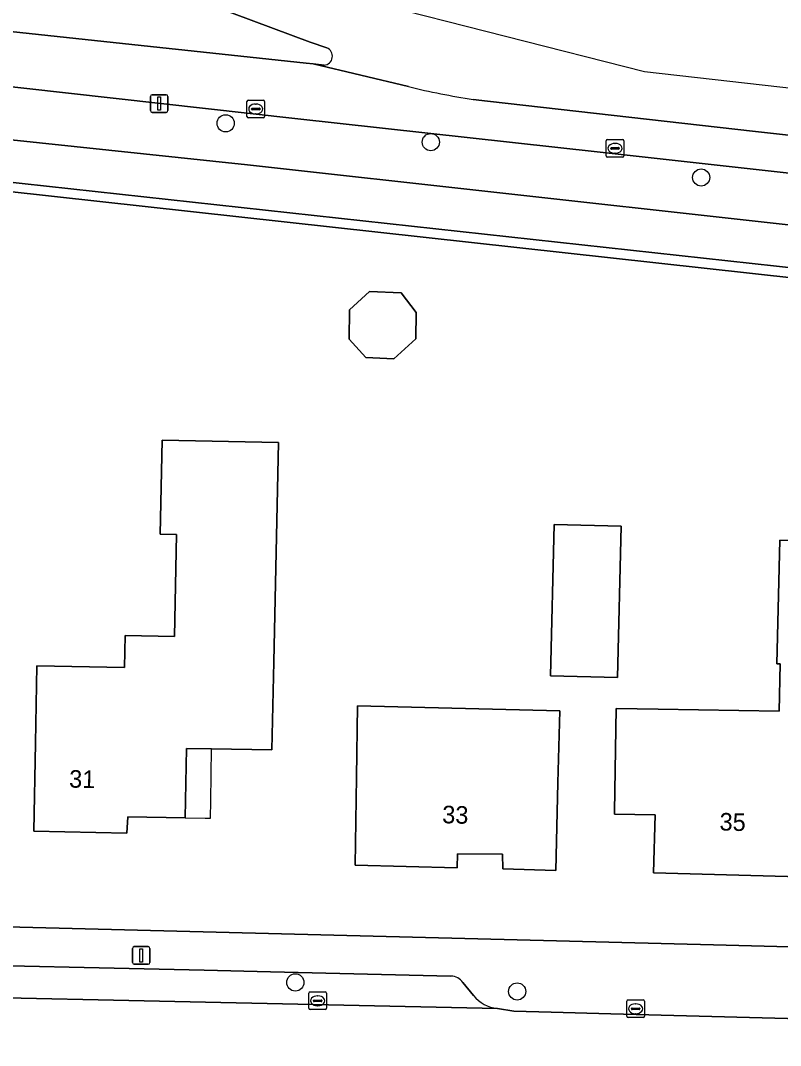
# Model space of a CAD drawing. Extents: x 162082 to 163401, y 388089 to 388636.
# Drawn here: x 162567.3 to 162610.5, y 388533.1 to 388591.4 of the extents above; entities that cross this region are included whole.
import ezdxf

# ---------------------------------------------------------------- set-up
doc = ezdxf.new("R2010")
doc.units = 0
for name, color, linetype in [('IMGEO_Berm_groen', 7, 'Continuous'), ('IMGEO_Boom', 7, 'Continuous'), ('IMGEO_Erf', 7, 'Continuous'), ('IMGEO_Fietspad_gesloten', 7, 'Continuous'), ('IMGEO_Groenvoorziening', 7, 'Continuous'), ('IMGEO_Kolk', 7, 'Continuous'), ('IMGEO_Lichtmast', 7, 'Continuous'), ('IMGEO_Muur', 7, 'Continuous'), ('IMGEO_Pand', 7, 'Continuous'), ('IMGEO_Pand_nummerreeks', 7, 'Continuous'), ('IMGEO_Pand_overbouw', 7, 'Continuous'), ('IMGEO_Parkeervlak_open', 7, 'Continuous'), ('IMGEO_Rijbaan_lokaal_open', 7, 'Continuous'), ('IMGEO_Voetpad_open', 7, 'Continuous')]:
    doc.layers.add(name, color=color, linetype=linetype)

msp = doc.modelspace()

# ---------------------------------------------------------------- linework, layer by layer
at = {"layer": 'IMGEO_Berm_groen'}
for points in [[(162560.261, 388599.364), (162554.731, 388592.039), (162583.578, 388588.956), (162583.973, 388588.915), (162584.593, 388588.852)], [(162584.746, 388589.821), (162583.795, 388590.15), (162572.776, 388594.285)]]:
    msp.add_lwpolyline(points, dxfattribs=at)
msp.add_arc((162584.569, 388589.352), 0.501, 272.73677, 69.31798, dxfattribs=at)
at = {"layer": 'IMGEO_Boom'}
for centre in [(162579.002, 388585.539), (162590.66, 388584.468), (162606.027, 388582.457), (162582.961, 388536.688), (162595.571, 388536.175)]:
    msp.add_circle(centre, 0.489, dxfattribs=at)
at = {"layer": 'IMGEO_Erf'}
msp.add_lwpolyline([(162669.736, 388570.29), (162547.954, 388583.733), (162544.279, 388580.146), (162544.733, 388569.046), (162544.143, 388569.023), (162545.696, 388540.38), (162606.721, 388538.832), (162672.963, 388537.079)], dxfattribs=at)
for points in [[(162589.83, 388574.779), (162589.805, 388573.286), (162588.569, 388572.155), (162586.965, 388572.224), (162586.012, 388573.271), (162586.039, 388574.924), (162587.178, 388575.967), (162588.973, 388575.89)], [(162581.736, 388554.909), (162581.63, 388549.91), (162578.202, 388549.961), (162576.767, 388549.983), (162576.707, 388546.052), (162573.442, 388546.101), (162573.393, 388545.169), (162568.103, 388545.294), (162568.192, 388550.294), (162568.27, 388554.694), (162573.257, 388554.588), (162573.296, 388556.423), (162576.089, 388556.364), (162576.212, 388562.159), (162575.273, 388562.179), (162575.387, 388567.528), (162582, 388567.388), (162581.887, 388562.039)], [(162610.504, 388561.832), (162615.434, 388561.707), (162615.531, 388565.497), (162619.587, 388565.393), (162619.49, 388561.603), (162619.076, 388561.614), (162619.024, 388559.582), (162618.897, 388554.583), (162615.532, 388554.669), (162615.439, 388547.315), (162612.422, 388547.392), (162612.31, 388542.667), (162603.326, 388542.917), (162603.42, 388546.216), (162601.094, 388546.259), (162601.096, 388546.414), (162601.204, 388552.273), (162603.592, 388552.229), (162610.456, 388552.103), (162610.525, 388554.807), (162610.325, 388554.812)], [(162601.265, 388554.029), (162597.466, 388554.122), (162597.679, 388562.72), (162601.478, 388562.626)], [(162597.886, 388548.046), (162597.762, 388543.048), (162594.758, 388543.154), (162594.741, 388543.978), (162592.177, 388544.004), (162592.151, 388543.212), (162586.354, 388543.356), (162586.429, 388548.356), (162586.49, 388552.414), (162597.987, 388552.129)]]:
    msp.add_lwpolyline(points, close=True, dxfattribs=at)
at = {"layer": 'IMGEO_Fietspad_gesloten'}
for points in [[(162589.396, 388587.627), (162583.973, 388588.915), (162583.578, 388588.956), (162554.731, 388592.039), (162552.249, 388592.304), (162544.87, 388593.093), (162544.501, 388590.106), (162582.931, 388585.815), (162600.281, 388583.897), (162626.892, 388580.933), (162642.099, 388579.246), (162642.353, 388581.376), (162609.11, 388585.066), (162593.884, 388586.788)], [(162593.884, 388586.788), (162593.07, 388586.899)]]:
    msp.add_lwpolyline(points, dxfattribs=at)
msp.add_arc((162598.687, 388624.88), 38.394, 255.99626, 261.58788, dxfattribs=at)
at = {"layer": 'IMGEO_Groenvoorziening'}
msp.add_lwpolyline([(162637.605, 388576.802), (162580.248, 388583.173), (162545.123, 388586.893), (162543.513, 388587.071), (162543.692, 388580.085), (162543.877, 388580.581), (162547.593, 388584.055), (162548.059, 388584.23), (162669.776, 388570.888), (162670.18, 388570.661), (162673.663, 388566.757), (162673.783, 388572.792)], close=True, dxfattribs=at)
at = {"layer": 'IMGEO_Kolk'}
for p, q in [((162580.213, 388585.929), (162580.213, 388586.781)), ((162580.288, 388586.855), (162581.14, 388586.855)), ((162581.214, 388586.781), (162581.214, 388585.929)), ((162580.472, 388586.349), (162580.472, 388586.361)), ((162580.91, 388586.312), (162580.512, 388586.312)), ((162580.515, 388586.398), (162580.913, 388586.398)), ((162580.701, 388586.635), (162580.726, 388586.635)), ((162580.956, 388586.361), (162580.956, 388586.349)), ((162581.14, 388585.855), (162580.288, 388585.855)), ((162580.724, 388586.075), (162580.699, 388586.075)), ((162600.632, 388583.691), (162600.632, 388584.543)), ((162600.707, 388584.617), (162601.559, 388584.617)), ((162601.12, 388584.397), (162601.145, 388584.397)), ((162601.633, 388584.543), (162601.633, 388583.691)), ((162600.891, 388584.111), (162600.891, 388584.123)), ((162601.329, 388584.074), (162600.931, 388584.074)), ((162600.934, 388584.16), (162601.332, 388584.16)), ((162601.143, 388583.837), (162601.118, 388583.837)), ((162601.375, 388584.123), (162601.375, 388584.111)), ((162601.559, 388583.617), (162600.707, 388583.617)), ((162583.732, 388535.219), (162583.732, 388536.071)), ((162583.807, 388536.145), (162584.659, 388536.145)), ((162584.733, 388536.071), (162584.733, 388535.219)), ((162583.991, 388535.639), (162583.991, 388535.651)), ((162584.429, 388535.602), (162584.031, 388535.602)), ((162584.034, 388535.688), (162584.432, 388535.688)), ((162584.22, 388535.925), (162584.245, 388535.925)), ((162584.475, 388535.651), (162584.475, 388535.639)), ((162601.801, 388534.764), (162601.801, 388535.616)), ((162601.876, 388535.69), (162602.728, 388535.69)), ((162602.289, 388535.47), (162602.314, 388535.47)), ((162602.802, 388535.616), (162602.802, 388534.764)), ((162584.659, 388535.145), (162583.807, 388535.145)), ((162584.243, 388535.365), (162584.218, 388535.365)), ((162602.06, 388535.184), (162602.06, 388535.196)), ((162602.498, 388535.147), (162602.1, 388535.147)), ((162602.103, 388535.233), (162602.501, 388535.233)), ((162602.312, 388534.91), (162602.287, 388534.91)), ((162602.544, 388535.196), (162602.544, 388535.184)), ((162602.728, 388534.69), (162601.876, 388534.69))]:
    msp.add_line(p, q, dxfattribs=at)
for points in [[(162580.213, 388585.929), (162580.213, 388586.781)], [(162580.288, 388586.855), (162581.14, 388586.855)], [(162581.214, 388586.781), (162581.214, 388585.929)], [(162581.14, 388585.855), (162580.288, 388585.855)], [(162600.632, 388583.691), (162600.632, 388584.543)], [(162600.707, 388584.617), (162601.559, 388584.617)], [(162601.633, 388584.543), (162601.633, 388583.691)], [(162601.559, 388583.617), (162600.707, 388583.617)], [(162583.732, 388535.219), (162583.732, 388536.071)], [(162583.807, 388536.145), (162584.659, 388536.145)], [(162584.733, 388536.071), (162584.733, 388535.219)], [(162601.801, 388534.764), (162601.801, 388535.616)], [(162601.876, 388535.69), (162602.728, 388535.69)], [(162602.802, 388535.616), (162602.802, 388534.764)], [(162584.659, 388535.145), (162583.807, 388535.145)], [(162602.728, 388534.69), (162601.876, 388534.69)]]:
    msp.add_lwpolyline(points, dxfattribs=at)
for centre, radius, start, end in [((162580.29, 388586.779), 0.0765, 91.55205, 178.44795), ((162580.29, 388586.779), 0.0765, 91.55205, 178.44795), ((162581.138, 388586.779), 0.0765, 1.55205, 88.44795), ((162581.138, 388586.779), 0.0765, 1.55205, 88.44795), ((162580.512, 388586.358), 0.0403, 85.87752, 175.75265), ((162580.509, 388586.348), 0.0366, 178.93798, 274.71019), ((162580.913, 388586.355), 0.043, 264.86636, 352.45326), ((162580.917, 388586.36), 0.0386, 1.73085, 96.63898), ((162580.29, 388585.931), 0.0765, 181.55205, 268.44795), ((162580.29, 388585.931), 0.0765, 181.55205, 268.44795), ((162581.138, 388585.931), 0.0765, 271.55205, 358.44795), ((162581.138, 388585.931), 0.0765, 271.55205, 358.44795), ((162600.709, 388584.541), 0.0765, 91.55205, 178.44795), ((162600.709, 388584.541), 0.0765, 91.55205, 178.44795), ((162601.557, 388584.541), 0.0765, 1.55205, 88.44795), ((162601.557, 388584.541), 0.0765, 1.55205, 88.44795), ((162600.931, 388584.12), 0.0403, 85.87752, 175.75265), ((162600.928, 388584.11), 0.0366, 178.93798, 274.71019), ((162601.332, 388584.117), 0.043, 264.86636, 352.45326), ((162601.336, 388584.122), 0.0386, 1.73085, 96.63898), ((162600.709, 388583.693), 0.0765, 181.55205, 268.44795), ((162600.709, 388583.693), 0.0765, 181.55205, 268.44795), ((162601.557, 388583.693), 0.0765, 271.55205, 358.44795), ((162601.557, 388583.693), 0.0765, 271.55205, 358.44795), ((162583.809, 388536.069), 0.0765, 91.55205, 178.44795), ((162583.809, 388536.069), 0.0765, 91.55205, 178.44795), ((162584.657, 388536.069), 0.0765, 1.55205, 88.44795), ((162584.657, 388536.069), 0.0765, 1.55205, 88.44795), ((162584.031, 388535.648), 0.0403, 85.87752, 175.75265), ((162584.028, 388535.638), 0.0366, 178.93798, 274.71019), ((162584.432, 388535.645), 0.043, 264.86636, 352.45326), ((162584.436, 388535.65), 0.0386, 1.73085, 96.63898), ((162601.878, 388535.614), 0.0765, 91.55205, 178.44795), ((162601.878, 388535.614), 0.0765, 91.55205, 178.44795), ((162602.726, 388535.614), 0.0765, 1.55205, 88.44795), ((162602.726, 388535.614), 0.0765, 1.55205, 88.44795), ((162583.809, 388535.221), 0.0765, 181.55205, 268.44795), ((162583.809, 388535.221), 0.0765, 181.55205, 268.44795), ((162584.657, 388535.221), 0.0765, 271.55205, 358.44795), ((162584.657, 388535.221), 0.0765, 271.55205, 358.44795), ((162602.1, 388535.193), 0.0403, 85.87752, 175.75265), ((162602.097, 388535.183), 0.0366, 178.93798, 274.71019), ((162602.501, 388535.19), 0.043, 264.86636, 352.45326), ((162602.505, 388535.195), 0.0386, 1.73085, 96.63898), ((162601.878, 388534.766), 0.0765, 181.55205, 268.44795), ((162601.878, 388534.766), 0.0765, 181.55205, 268.44795), ((162602.726, 388534.766), 0.0765, 271.55205, 358.44795), ((162602.726, 388534.766), 0.0765, 271.55205, 358.44795)]:
    msp.add_arc(centre, radius, start, end, dxfattribs=at)
for centre, major_axis, ratio, start_param, end_param in [((162580.7, 388586.355), (-0.387, 0.002), 0.722429, 4.712389, 7.853982), ((162580.725, 388586.355), (-0.39, 0.002), 0.717154, 1.570796, 4.712389), ((162601.119, 388584.117), (-0.387, 0.002), 0.722429, 4.712389, 7.853982), ((162601.144, 388584.117), (-0.39, 0.002), 0.717154, 1.570796, 4.712389), ((162584.219, 388535.645), (-0.387, 0.002), 0.722429, 4.712389, 7.853982), ((162584.244, 388535.645), (-0.39, 0.002), 0.717154, 1.570796, 4.712389), ((162602.288, 388535.19), (-0.387, 0.002), 0.722429, 4.712389, 7.853982), ((162602.313, 388535.19), (-0.39, 0.002), 0.717154, 1.570796, 4.712389)]:
    msp.add_ellipse(centre, major_axis=major_axis, ratio=ratio, start_param=start_param, end_param=end_param, dxfattribs=at)
at = {"layer": 'IMGEO_Lichtmast'}
for p, q in [((162574.727, 388586.259), (162574.727, 388587.059)), ((162574.727, 388587.059), (162574.727, 388586.259)), ((162574.827, 388587.159), (162575.617, 388587.159)), ((162575.617, 388587.159), (162574.827, 388587.159)), ((162575.717, 388587.059), (162575.717, 388586.259)), ((162575.717, 388586.259), (162575.717, 388587.059)), ((162575.617, 388586.159), (162574.827, 388586.159)), ((162574.827, 388586.159), (162575.617, 388586.159)), ((162573.71, 388537.823), (162573.71, 388538.623)), ((162573.71, 388538.623), (162573.71, 388537.823)), ((162573.81, 388538.723), (162574.6, 388538.723)), ((162574.6, 388538.723), (162573.81, 388538.723)), ((162574.7, 388538.623), (162574.7, 388537.823)), ((162574.7, 388537.823), (162574.7, 388538.623)), ((162574.6, 388537.723), (162573.81, 388537.723)), ((162573.81, 388537.723), (162574.6, 388537.723))]:
    msp.add_line(p, q, dxfattribs=at)
for points in [[(162575.147, 388587.034), (162575.297, 388587.034), (162575.297, 388586.284), (162575.147, 388586.284), (162575.147, 388587.034)], [(162574.13, 388538.598), (162574.28, 388538.598), (162574.28, 388537.848), (162574.13, 388537.848), (162574.13, 388538.598)]]:
    msp.add_lwpolyline(points, dxfattribs=at)
for centre, start, end in [((162574.827, 388587.059), 90, 180), ((162574.827, 388587.059), 90, 180), ((162575.617, 388587.059), 0, 90), ((162575.617, 388587.059), 360, 90), ((162574.827, 388586.259), 180, 270), ((162574.827, 388586.259), 180, 270), ((162575.617, 388586.259), 270, 0), ((162575.617, 388586.259), 270, 0), ((162573.81, 388538.623), 90, 180), ((162573.81, 388538.623), 90, 180), ((162574.6, 388538.623), 0, 90), ((162574.6, 388538.623), 360, 90), ((162573.81, 388537.823), 180, 270), ((162573.81, 388537.823), 180, 270), ((162574.6, 388537.823), 270, 0), ((162574.6, 388537.823), 270, 0)]:
    msp.add_arc(centre, 0.1, start, end, dxfattribs=at)
at = {"layer": 'IMGEO_Muur'}
msp.add_lwpolyline([(162673.749, 388565.735), (162674.213, 388566.14), (162673.663, 388566.757), (162670.18, 388570.661), (162669.776, 388570.888), (162548.059, 388584.23), (162547.593, 388584.055), (162543.877, 388580.581), (162543.692, 388580.085), (162544.143, 388569.023), (162544.733, 388569.046), (162544.279, 388580.146), (162547.954, 388583.733), (162669.736, 388570.29), (162673.645, 388565.853)], close=True, dxfattribs=at)
at = {"layer": 'IMGEO_Pand'}
for points in [[(162589.83, 388574.779), (162588.973, 388575.89), (162587.178, 388575.967), (162586.039, 388574.924), (162586.012, 388573.271), (162586.965, 388572.224), (162588.569, 388572.155), (162589.805, 388573.286)], [(162581.63, 388549.91), (162581.736, 388554.909), (162581.887, 388562.039), (162582, 388567.388), (162575.387, 388567.528), (162575.273, 388562.179), (162576.212, 388562.159), (162576.089, 388556.364), (162573.296, 388556.423), (162573.257, 388554.588), (162568.27, 388554.694), (162568.192, 388550.294), (162568.103, 388545.294), (162573.393, 388545.169), (162573.442, 388546.101), (162576.707, 388546.052), (162576.767, 388549.983), (162578.202, 388549.961)], [(162601.265, 388554.029), (162601.478, 388562.626), (162597.679, 388562.72), (162597.466, 388554.122)], [(162615.532, 388554.669), (162618.897, 388554.583), (162619.024, 388559.582), (162619.076, 388561.614), (162615.434, 388561.707), (162610.504, 388561.832), (162610.325, 388554.812), (162610.525, 388554.807), (162610.456, 388552.103), (162603.592, 388552.229), (162601.204, 388552.273), (162601.096, 388546.414), (162601.094, 388546.259), (162603.42, 388546.216), (162603.326, 388542.917), (162612.31, 388542.667), (162612.422, 388547.392), (162615.439, 388547.315)], [(162594.758, 388543.154), (162597.762, 388543.048), (162597.886, 388548.046), (162597.987, 388552.129), (162586.49, 388552.414), (162586.429, 388548.356), (162586.354, 388543.356), (162592.151, 388543.212), (162592.177, 388544.004), (162594.741, 388543.978)]]:
    msp.add_lwpolyline(points, close=True, dxfattribs=at)
at = {"layer": 'IMGEO_Pand_overbouw'}
msp.add_lwpolyline([(162576.707, 388546.052), (162577.832, 388546.036), (162578.142, 388546.031), (162578.157, 388547.011), (162578.202, 388549.961), (162576.767, 388549.983)], close=True, dxfattribs=at)
at = {"layer": 'IMGEO_Parkeervlak_open'}
for points in [[(162581.542, 388537.292), (162577.784, 388537.377), (162560.73, 388537.766), (162556.953, 388537.852), (162548.291, 388538.05)], [(162591.801, 388537.038), (162581.542, 388537.292)], [(162593.086, 388535.944), (162592.489, 388536.682)], [(162545.528, 388536.263), (162594.445, 388535.204)]]:
    msp.add_lwpolyline(points, dxfattribs=at)
for centre, radius, start, end in [((162591.829, 388536.249), 0.79, 33.2632, 92.01893), ((162594.669, 388537.232), 2.041, 219.15103, 263.71079)]:
    msp.add_arc(centre, radius, start, end, dxfattribs=at)
at = {"layer": 'IMGEO_Rijbaan_lokaal_open'}
for points in [[(162642.62, 388583.96), (162602.806, 388588.463), (162571.201, 388596.511), (162552.604, 388608.598), (162550.651, 388605.988), (162554.662, 388603.202), (162556.822, 388601.857), (162557.56, 388601.398), (162557.882, 388601.061), (162558.199, 388600.919), (162560.914, 388599.559), (162561.572, 388599.199), (162566.133, 388597.147), (162570.713, 388595.118), (162572.776, 388594.285), (162583.795, 388590.15), (162584.746, 388589.821)], [(162584.593, 388588.852), (162583.973, 388588.915), (162589.396, 388587.627)], [(162593.07, 388586.899), (162593.884, 388586.788), (162609.11, 388585.066), (162642.353, 388581.376), (162642.62, 388583.96)], [(162614.525, 388534.542), (162600.889, 388534.909), (162597.499, 388535.001), (162595.384, 388535.058), (162594.445, 388535.204), (162545.528, 388536.263), (162537.127, 388536.469), (162537.535, 388531.429), (162549.384, 388531.148), (162553.046, 388531.061), (162565.887, 388530.756), (162569.63, 388530.668), (162578.37, 388530.46), (162582.093, 388530.372), (162590.74, 388530.167), (162594.402, 388530.08), (162604.115, 388529.85), (162620.32, 388529.642)]]:
    msp.add_lwpolyline(points, dxfattribs=at)
for centre, radius, start, end in [((162584.569, 388589.352), 0.501, 272.73677, 69.31798), ((162598.687, 388624.88), 38.394, 255.99626, 261.58788)]:
    msp.add_arc(centre, radius, start, end, dxfattribs=at)
at = {"layer": 'IMGEO_Voetpad_open'}
for points in [[(162626.892, 388580.933), (162600.281, 388583.897), (162582.931, 388585.815), (162544.501, 388590.106), (162539.018, 388590.709)], [(162534.972, 388586.774), (162539.096, 388587.558), (162539.844, 388587.475), (162543.513, 388587.071), (162545.123, 388586.893), (162580.248, 388583.173), (162637.605, 388576.802), (162673.783, 388572.792), (162676.819, 388572.495), (162719.505, 388567.811), (162724.976, 388570.284), (162723.74, 388570.414), (162717.54, 388570.963), (162714.151, 388571.264), (162706.422, 388572.114), (162697.09, 388573.149), (162691.747, 388573.741), (162683.5, 388574.656), (162678.104, 388575.254), (162648.076, 388578.584), (162642.099, 388579.246), (162626.892, 388580.933)], [(162675.681, 388524.585), (162675.976, 388536.996), (162672.963, 388537.079), (162606.721, 388538.832), (162545.696, 388540.38)], [(162548.291, 388538.05), (162556.953, 388537.852), (162560.73, 388537.766), (162577.784, 388537.377), (162581.542, 388537.292), (162591.801, 388537.038)], [(162592.489, 388536.682), (162593.086, 388535.944)], [(162594.445, 388535.204), (162595.384, 388535.058), (162597.499, 388535.001), (162600.889, 388534.909), (162614.525, 388534.542), (162618.255, 388534.441), (162621.322, 388534.407)]]:
    msp.add_lwpolyline(points, dxfattribs=at)
for centre, radius, start, end in [((162591.829, 388536.249), 0.79, 33.2632, 92.01893), ((162594.669, 388537.232), 2.041, 219.15103, 263.71079)]:
    msp.add_arc(centre, radius, start, end, dxfattribs=at)

# ---------------------------------------------------------------- texts
at = {"layer": 'IMGEO_Pand_nummerreeks'}
for s, rotation, p in [('31', 358.64638, (162570.095, 388547.768)), ('33', 358.45347, (162591.299, 388545.743)), ('35', 358.40718, (162607.062, 388545.333))]:
    msp.add_text(s, height=1, rotation=rotation, dxfattribs=at).set_placement(p)

doc.saveas('drawing.dxf')
